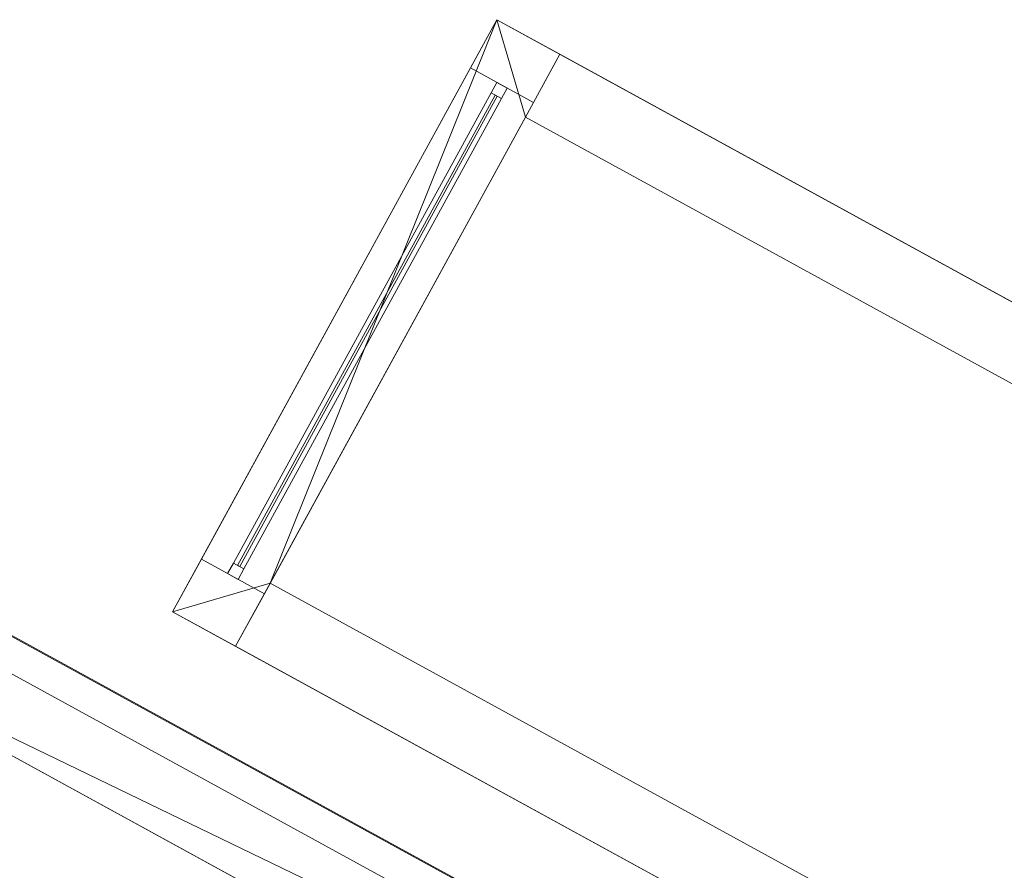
# Model space of a CAD drawing. Header units: millimetres. Extents: x -430348 to -225823, y -86243 to 5084.
# Tile 377 of 656: x -421345 to -417232, y 1531 to 5084. Entities that reach past the tile are written whole.
import ezdxf

# ---------------------------------------------------------------- set-up
doc = ezdxf.new("R2010")
doc.units = ezdxf.units.MM
for name, color, linetype, lineweight in [('A-GLAZ-CURT', 52, 'Continuous', 9), ('A-GLAZ-CWMG', 51, 'Continuous', 9), ('A-ROOF', 132, 'Continuous', 9), ('A-WALL', 113, 'Continuous', 9)]:
    doc.layers.add(name, color=color, linetype=linetype, lineweight=lineweight)

# ---------------------------------------------------------------- blocks, each defined once
blk = doc.blocks.new('System Panel - Door-504919-_3D_ Copy 1')
at = {"layer": 'A-GLAZ-CURT'}
mesh = blk.add_polyface(dxfattribs=at)
corners = [(-1120, 5), (-1120, 5, 2080), (1120, 5, 2080), (1120, 5)]
mesh.append_faces([[corners[k] for k in face] for face in [(2, 3, 0, 1)]])
mesh = blk.add_polyface(dxfattribs=at)
corners = [(1120, -5), (-1120, -5), (-1120, 5), (1120, 5)]
mesh.append_faces([[corners[k] for k in face] for face in [(3, 0, 1, 2)]])
mesh = blk.add_polyface(dxfattribs=at)
corners = [(-1120, -5, 2080), (1120, -5, 2080), (1120, 5, 2080), (-1120, 5, 2080)]
mesh.append_faces([[corners[k] for k in face] for face in [(3, 0, 1, 2)]])
mesh = blk.add_polyface(dxfattribs=at)
corners = [(-1120, -5), (-1120, -5, 2080), (-1120, 5, 2080), (-1120, 5)]
mesh.append_faces([[corners[k] for k in face] for face in [(0, 1, 2, 3)]])
mesh = blk.add_polyface(dxfattribs=at)
corners = [(1120, -5, 2080), (1120, -5), (1120, 5), (1120, 5, 2080)]
mesh.append_faces([[corners[k] for k in face] for face in [(0, 1, 2, 3)]])
mesh = blk.add_polyface(dxfattribs=at)
corners = [(-1120, -5), (1120, -5), (1120, -5, 2080), (-1120, -5, 2080)]
mesh.append_faces([[corners[k] for k in face] for face in [(3, 0, 1, 2)]])
blk = doc.blocks.new('Rectangular Mullion - 50mm x 50mm-446788-_3D_ Copy 1')
at = {"layer": 'A-GLAZ-CWMG'}
mesh = blk.add_polyface(dxfattribs=at)
corners = [(0, 25), (-50, 25), (-50, -25), (0, -25)]
mesh.append_faces([[corners[k] for k in face] for face in [(2, 3, 0, 1)]])
mesh = blk.add_polyface(dxfattribs=at)
corners = [(0, 25, -2180), (0, -25, -2180), (-50, -25, -2180), (-50, 25, -2180)]
mesh.append_faces([[corners[k] for k in face] for face in [(0, 1, 2, 3)]])
mesh = blk.add_polyface(dxfattribs=at)
corners = [(-50, 25), (0, 25), (0, 25, -2180), (-50, 25, -2180)]
mesh.append_faces([[corners[k] for k in face] for face in [(0, 1, 2, 3)]])
mesh = blk.add_polyface(dxfattribs=at)
corners = [(-50, -25), (-50, 25), (-50, 25, -2180), (-50, -25, -2180)]
mesh.append_faces([[corners[k] for k in face] for face in [(0, 1, 2, 3)]])
mesh = blk.add_polyface(dxfattribs=at)
corners = [(0, 25), (0, -25), (0, -25, -2180), (0, 25, -2180)]
mesh.append_faces([[corners[k] for k in face] for face in [(0, 1, 2, 3)]])
mesh = blk.add_polyface(dxfattribs=at)
corners = [(0, -25), (-50, -25), (-50, -25, -2180), (0, -25, -2180)]
mesh.append_faces([[corners[k] for k in face] for face in [(0, 1, 2, 3)]])
blk = doc.blocks.new('Rectangular Mullion - 50mm x 50mm-504917-_3D_ Copy 1')
at = {"layer": 'A-GLAZ-CWMG'}
mesh = blk.add_polyface(dxfattribs=at)
corners = [(0, 25), (-50, 25), (-50, -25), (0, -25)]
mesh.append_faces([[corners[k] for k in face] for face in [(2, 3, 0, 1)]])
mesh = blk.add_polyface(dxfattribs=at)
corners = [(0, 25, -2240), (0, -25, -2240), (-50, -25, -2240), (-50, 25, -2240)]
mesh.append_faces([[corners[k] for k in face] for face in [(0, 1, 2, 3)]])
mesh = blk.add_polyface(dxfattribs=at)
corners = [(-50, 25), (0, 25), (0, 25, -2240), (-50, 25, -2240)]
mesh.append_faces([[corners[k] for k in face] for face in [(0, 1, 2, 3)]])
mesh = blk.add_polyface(dxfattribs=at)
corners = [(-50, -25), (-50, 25), (-50, 25, -2240), (-50, -25, -2240)]
mesh.append_faces([[corners[k] for k in face] for face in [(0, 1, 2, 3)]])
mesh = blk.add_polyface(dxfattribs=at)
corners = [(0, 25), (0, -25), (0, -25, -2240), (0, 25, -2240)]
mesh.append_faces([[corners[k] for k in face] for face in [(0, 1, 2, 3)]])
mesh = blk.add_polyface(dxfattribs=at)
corners = [(0, -25), (-50, -25), (-50, -25, -2240), (0, -25, -2240)]
mesh.append_faces([[corners[k] for k in face] for face in [(0, 1, 2, 3)]])
blk = doc.blocks.new('Rectangular Mullion - 50mm x 50mm-446789-_3D_ Copy 1')
at = {"layer": 'A-GLAZ-CWMG'}
mesh = blk.add_polyface(dxfattribs=at)
corners = [(0, 25), (-50, 25), (-50, -25), (0, -25)]
mesh.append_faces([[corners[k] for k in face] for face in [(3, 0, 1, 2)]])
mesh = blk.add_polyface(dxfattribs=at)
corners = [(0, 25, -2180), (0, -25, -2180), (-50, -25, -2180), (-50, 25, -2180)]
mesh.append_faces([[corners[k] for k in face] for face in [(3, 0, 1, 2)]])
mesh = blk.add_polyface(dxfattribs=at)
corners = [(-50, 25), (0, 25), (0, 25, -2180), (-50, 25, -2180)]
mesh.append_faces([[corners[k] for k in face] for face in [(0, 1, 2, 3)]])
mesh = blk.add_polyface(dxfattribs=at)
corners = [(-50, -25), (-50, 25), (-50, 25, -2180), (-50, -25, -2180)]
mesh.append_faces([[corners[k] for k in face] for face in [(3, 0, 1, 2)]])
mesh = blk.add_polyface(dxfattribs=at)
corners = [(0, 25), (0, -25), (0, -25, -2180), (0, 25, -2180)]
mesh.append_faces([[corners[k] for k in face] for face in [(3, 0, 1, 2)]])
mesh = blk.add_polyface(dxfattribs=at)
corners = [(0, -25), (-50, -25), (-50, -25, -2180), (0, -25, -2180)]
mesh.append_faces([[corners[k] for k in face] for face in [(0, 1, 2, 3)]])
blk = doc.blocks.new('Rectangular Mullion - 50mm x 50mm-504918-_3D_ Copy 1')
at = {"layer": 'A-GLAZ-CWMG'}
mesh = blk.add_polyface(dxfattribs=at)
corners = [(0, 25), (-50, 25), (-50, -25), (0, -25)]
mesh.append_faces([[corners[k] for k in face] for face in [(3, 0, 1, 2)]])
mesh = blk.add_polyface(dxfattribs=at)
corners = [(0, 25, -2240), (0, -25, -2240), (-50, -25, -2240), (-50, 25, -2240)]
mesh.append_faces([[corners[k] for k in face] for face in [(3, 0, 1, 2)]])
mesh = blk.add_polyface(dxfattribs=at)
corners = [(-50, 25), (0, 25), (0, 25, -2240), (-50, 25, -2240)]
mesh.append_faces([[corners[k] for k in face] for face in [(0, 1, 2, 3)]])
mesh = blk.add_polyface(dxfattribs=at)
corners = [(-50, -25), (-50, 25), (-50, 25, -2240), (-50, -25, -2240)]
mesh.append_faces([[corners[k] for k in face] for face in [(0, 1, 2, 3)]])
mesh = blk.add_polyface(dxfattribs=at)
corners = [(0, 25), (0, -25), (0, -25, -2240), (0, 25, -2240)]
mesh.append_faces([[corners[k] for k in face] for face in [(0, 1, 2, 3)]])
mesh = blk.add_polyface(dxfattribs=at)
corners = [(0, -25), (-50, -25), (-50, -25, -2240), (0, -25, -2240)]
mesh.append_faces([[corners[k] for k in face] for face in [(0, 1, 2, 3)]])

msp = doc.modelspace()

# ---------------------------------------------------------------- block references
at = {"layer": 'A-GLAZ-CURT', "rotation": 241.2822092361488}
msp.add_blockref('System Panel - Door-504919-_3D_ Copy 1', (-419892.5, 3784.5, 58292.9), dxfattribs=at)
at = {"layer": 'A-GLAZ-CWMG', "rotation": 61.28220923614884}
msp.add_blockref('Rectangular Mullion - 50mm x 50mm-446788-_3D_ Copy 1', (-419330.3, 4810.6, 60422.9), dxfattribs=at)
at = {"layer": 'A-GLAZ-CWMG', "extrusion": (-0.480496, -0.876997, 0), "rotation": 90}
msp.add_blockref('Rectangular Mullion - 50mm x 50mm-504917-_3D_ Copy 1', (-370062.9, 60422.9, 199557.6), dxfattribs=at)
at = {"layer": 'A-GLAZ-CWMG', "extrusion": (0.480496, 0.876997, 0), "rotation": 270}
msp.add_blockref('Rectangular Mullion - 50mm x 50mm-504918-_3D_ Copy 1', (370062.9, 58242.9, -197317.6), dxfattribs=at)
at = {"layer": 'A-GLAZ-CWMG', "extrusion": (0, 0, -1), "rotation": 298.7177907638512}
msp.add_blockref('Rectangular Mullion - 50mm x 50mm-446789-_3D_ Copy 1', (420454.6, 2758.4, -58242.9), dxfattribs=at)

# ---------------------------------------------------------------- meshes
at = {"layer": 'A-ROOF'}
mesh = msp.add_polyface(dxfattribs=at)
corners = [(-415426.8, -281.3, 60677.2), (-420706.3, 2611.3, 60677.2), (-419351.3, 5084.4, 60677.2), (-414071.8, 2191.8, 60677.2)]
mesh.append_faces([[corners[k] for k in face] for face in [(0, 1, 2, 3)]])
mesh = msp.add_polyface(dxfattribs=at)
corners = [(-420706.3, 2611.3, 60777.2), (-415426.8, -281.3, 60777.2), (-414071.8, 2191.8, 60777.2), (-419351.3, 5084.4, 60777.2)]
mesh.append_faces([[corners[k] for k in face] for face in [(3, 0, 1, 2)]])
mesh = msp.add_polyface(dxfattribs=at)
corners = [(-420706.3, 2611.3, 60777.2), (-419351.3, 5084.4, 60777.2), (-419351.3, 5084.4, 60677.2), (-420706.3, 2611.3, 60677.2)]
mesh.append_faces([[corners[k] for k in face] for face in [(1, 2, 3, 0)]])
mesh = msp.add_polyface(dxfattribs=at)
corners = [(-419351.3, 5084.4, 60777.2), (-414071.8, 2191.8, 60777.2), (-414071.8, 2191.8, 60677.2), (-419351.3, 5084.4, 60677.2)]
mesh.append_faces([[corners[k] for k in face] for face in [(1, 2, 3, 0)]])
mesh = msp.add_polyface(dxfattribs=at)
corners = [(-416820.4, 9.4, 63164.3), (-422846.4, 3311, 63164.3), (-428615.5, -7218.8, 63164.3), (-428619, -7216.9, 63164.3), (-422847.9, 3316.4, 63164.3), (-416818.4, 12.9, 63164.3)]
mesh.append_faces([[corners[k] for k in face] for face in [(3, 4, 1, 2)]], dxfattribs={"vtx1": -1})
mesh.append_faces([[corners[k] for k in face] for face in [(5, 0, 1, 4)]], dxfattribs={"vtx2": -1})
mesh = msp.add_polyface(dxfattribs=at)
corners = [(-422847.9, 3316.4, 63282.2), (-421537, -1171.8, 65512.3), (-416818.4, 12.9, 63282.2)]
mesh.append_faces([[corners[k] for k in face] for face in [(2, 0, 1)]])
mesh = msp.add_polyface(dxfattribs=at)
corners = [(-422847.9, 3316.4, 63282.2), (-416818.4, 12.9, 63282.2), (-416818.4, 12.9, 63164.3), (-422847.9, 3316.4, 63164.3)]
mesh.append_faces([[corners[k] for k in face] for face in [(0, 1, 2, 3)]])
mesh = msp.add_polyface(dxfattribs=at)
corners = [(-421536.2, -1174.6, 65393.1), (-422846.4, 3311, 63164.3), (-416820.4, 9.4, 63164.3)]
mesh.append_faces([[corners[k] for k in face] for face in [(0, 1, 2)]])
mesh = msp.add_polyface(dxfattribs=at)
corners = [(-415426.8, -281.3, 60777.2), (-420706.3, 2611.3, 60777.2), (-420706.3, 2611.3, 60677.2), (-415426.8, -281.3, 60677.2)]
mesh.append_faces([[corners[k] for k in face] for face in [(0, 1, 2, 3)]])
at = {"layer": 'A-WALL'}
mesh = msp.add_polyface(dxfattribs=at)
corners = [(-419351.3, 5084.4, 56727.3), (-420706.3, 2611.3, 56727.3), (-420706.3, 2611.3, 60677.2), (-419351.3, 5084.4, 60677.2), (-419461.8, 4882.7, 58242.9), (-419461.8, 4882.7, 60422.9), (-420586.2, 2830.5, 60422.9), (-420586.2, 2830.5, 58242.9)]
mesh.append_faces([[corners[k] for k in face] for face in [(3, 5, 6, 2), (7, 1, 2, 6)]], dxfattribs={"vtx0": -1, "vtx2": -1})
mesh.append_faces([[corners[k] for k in face] for face in [(3, 0, 4, 5), (7, 4, 0, 1)]], dxfattribs={"vtx1": -1, "vtx3": -1})
mesh = msp.add_polyface(dxfattribs=at)
corners = [(-420706.3, 2611.3, 56727.3), (-419351.3, 5084.4, 56727.3), (-419088.2, 4940.2, 56727.3), (-419232.4, 4677.1, 56727.3), (-420299.1, 2730.2, 56727.3), (-420443.2, 2467.1, 56727.3)]
mesh.append_faces([[corners[k] for k in face] for face in [(3, 1, 2)]], dxfattribs={"vtx0": -1})
mesh.append_faces([[corners[k] for k in face] for face in [(4, 0, 1, 3)]], dxfattribs={"vtx0": -1, "vtx2": -1})
mesh.append_faces([[corners[k] for k in face] for face in [(4, 5, 0)]], dxfattribs={"vtx2": -1})
mesh = msp.add_polyface(dxfattribs=at)
corners = [(-419351.3, 5084.4, 60677.2), (-420706.3, 2611.3, 60677.2), (-420443.2, 2467.1, 60677.2), (-420299.1, 2730.2, 60677.2), (-419232.4, 4677.1, 60677.2), (-419088.2, 4940.2, 60677.2)]
mesh.append_faces([[corners[k] for k in face] for face in [(3, 0, 1, 2), (0, 3, 4, 5)]], dxfattribs={"vtx0": -1})
mesh = msp.add_polyface(dxfattribs=at)
corners = [(-419351.3, 5084.4, 56727.3), (-419351.3, 5084.4, 60677.2), (-419088.2, 4940.2, 60677.2), (-419088.2, 4940.2, 56727.3)]
mesh.append_faces([[corners[k] for k in face] for face in [(2, 3, 0, 1)]])
mesh = msp.add_polyface(dxfattribs=at)
corners = [(-420443.2, 2467.1, 56727.3), (-420299.1, 2730.2, 56727.3), (-419232.4, 4677.1, 56727.3), (-419088.2, 4940.2, 56727.3), (-419088.2, 4940.2, 60677.2), (-419232.4, 4677.1, 60677.2), (-420299.1, 2730.2, 60677.2), (-420443.2, 2467.1, 60677.2), (-419198.7, 4738.5, 60422.9), (-419198.7, 4738.5, 58242.9), (-420323.1, 2686.4, 58242.9), (-420323.1, 2686.4, 60422.9)]
mesh.append_faces([[corners[k] for k in face] for face in [(11, 7, 10)]], dxfattribs={"vtx0": -1, "vtx1": -1})
mesh.append_faces([[corners[k] for k in face] for face in [(10, 1, 2, 9), (8, 4, 5, 11), (4, 8, 9)]], dxfattribs={"vtx0": -1, "vtx2": -1})
mesh.append_faces([[corners[k] for k in face] for face in [(9, 2, 3, 4)]], dxfattribs={"vtx0": -1, "vtx3": -1})
mesh.append_faces([[corners[k] for k in face] for face in [(0, 1, 10, 7), (6, 7, 11, 5)]], dxfattribs={"vtx1": -1, "vtx2": -1})
mesh = msp.add_polyface(dxfattribs=at)
corners = [(-419088.2, 4940.2, 56727.3), (-414334.9, 2336, 56727.3), (-414479, 2072.9, 56727.3), (-419232.4, 4677.1, 56727.3)]
mesh.append_faces([[corners[k] for k in face] for face in [(3, 0, 1, 2)]])
mesh = msp.add_polyface(dxfattribs=at)
corners = [(-414334.9, 2336, 60677.2), (-419088.2, 4940.2, 60677.2), (-419232.4, 4677.1, 60677.2), (-414479, 2072.9, 60677.2)]
mesh.append_faces([[corners[k] for k in face] for face in [(0, 1, 2, 3)]])
mesh = msp.add_polyface(dxfattribs=at)
corners = [(-419088.2, 4940.2, 60677.2), (-419088.2, 4940.2, 56727.3), (-419232.4, 4677.1, 56727.3), (-419232.4, 4677.1, 60677.2)]
mesh.append_faces([[corners[k] for k in face] for face in [(1, 2, 3, 0)]])
mesh = msp.add_polyface(dxfattribs=at)
corners = [(-414334.9, 2336, 56727.3), (-419088.2, 4940.2, 56727.3), (-419088.2, 4940.2, 60677.2), (-414334.9, 2336, 60677.2)]
mesh.append_faces([[corners[k] for k in face] for face in [(2, 3, 0, 1)]])
mesh = msp.add_polyface(dxfattribs=at)
corners = [(-419198.7, 4738.5, 58242.9), (-419461.8, 4882.7, 58242.9), (-420586.2, 2830.5, 58242.9), (-420323.1, 2686.4, 58242.9)]
mesh.append_faces([[corners[k] for k in face] for face in [(3, 0, 1, 2)]])
mesh = msp.add_polyface(dxfattribs=at)
corners = [(-420323.1, 2686.4, 60422.9), (-420586.2, 2830.5, 60422.9), (-419461.8, 4882.7, 60422.9), (-419198.7, 4738.5, 60422.9)]
mesh.append_faces([[corners[k] for k in face] for face in [(2, 3, 0, 1)]])
mesh = msp.add_polyface(dxfattribs=at)
corners = [(-419461.8, 4882.7, 58242.9), (-419198.7, 4738.5, 58242.9), (-419198.7, 4738.5, 60422.9), (-419461.8, 4882.7, 60422.9)]
mesh.append_faces([[corners[k] for k in face] for face in [(0, 1, 2, 3)]])
mesh = msp.add_polyface(dxfattribs=at)
corners = [(-414479, 2072.9, 56727.3), (-414479, 2072.9, 60677.2), (-419232.4, 4677.1, 60677.2), (-419232.4, 4677.1, 56727.3)]
mesh.append_faces([[corners[k] for k in face] for face in [(2, 3, 0, 1)]])
mesh = msp.add_polyface(dxfattribs=at)
corners = [(-422678.6, 3063.6, 56727.3), (-417254.3, 91.7, 56727.3), (-417398.5, -171.4, 56727.3), (-422559.6, 2656.4, 56727.3), (-422822.7, 2800.5, 56727.3)]
mesh.append_faces([[corners[k] for k in face] for face in [(3, 0, 1, 2)]], dxfattribs={"vtx0": -1})
mesh.append_faces([[corners[k] for k in face] for face in [(3, 4, 0)]], dxfattribs={"vtx2": -1})
mesh = msp.add_polyface(dxfattribs=at)
corners = [(-417254.3, 91.7, 63256.3), (-422678.6, 3063.6, 63256.3), (-422740.9, 2949.9, 63343.7), (-422673.4, 2718.7, 63458.6), (-422559.6, 2656.4, 63458.6), (-417443.1, -146.9, 63458.6), (-417375.9, -130.1, 63426.9)]
mesh.append_faces([[corners[k] for k in face] for face in [(4, 1, 2, 3)]], dxfattribs={"vtx0": -1})
mesh.append_faces([[corners[k] for k in face] for face in [(1, 4, 0)]], dxfattribs={"vtx0": -1, "vtx1": -1})
mesh.append_faces([[corners[k] for k in face] for face in [(5, 6, 0, 4)]], dxfattribs={"vtx2": -1})
mesh = msp.add_polyface(dxfattribs=at)
corners = [(-417254.3, 91.7, 63256.3), (-417254.3, 91.7, 56727.3), (-422678.6, 3063.6, 56727.3), (-422678.6, 3063.6, 63256.3)]
mesh.append_faces([[corners[k] for k in face] for face in [(3, 0, 1, 2)]])
mesh = msp.add_polyface(dxfattribs=at)
corners = [(-417398.5, -171.4, 56727.3), (-417398.5, -171.4, 63426.9), (-417443.1, -146.9, 63458.6), (-422559.6, 2656.4, 63458.6), (-422673.4, 2718.7, 63458.6), (-422822.7, 2800.5, 63343.7), (-422822.7, 2800.5, 56727.3), (-422559.6, 2656.4, 56727.3)]
mesh.append_faces([[corners[k] for k in face] for face in [(2, 7, 0, 1)]], dxfattribs={"vtx0": -1})
mesh.append_faces([[corners[k] for k in face] for face in [(5, 7, 3, 4)]], dxfattribs={"vtx0": -1, "vtx1": -1})
mesh.append_faces([[corners[k] for k in face] for face in [(7, 2, 3)]], dxfattribs={"vtx0": -1, "vtx2": -1})
mesh.append_faces([[corners[k] for k in face] for face in [(5, 6, 7)]], dxfattribs={"vtx2": -1})
mesh = msp.add_polyface(dxfattribs=at)
corners = [(-420586.2, 2830.5, 60422.9), (-420323.1, 2686.4, 60422.9), (-420323.1, 2686.4, 58242.9), (-420586.2, 2830.5, 58242.9)]
mesh.append_faces([[corners[k] for k in face] for face in [(0, 1, 2, 3)]])
mesh = msp.add_polyface(dxfattribs=at)
corners = [(-415689.9, -137.2, 56727.3), (-420443.2, 2467.1, 56727.3), (-420299.1, 2730.2, 56727.3), (-415545.7, 125.9, 56727.3)]
mesh.append_faces([[corners[k] for k in face] for face in [(0, 1, 2, 3)]])
mesh = msp.add_polyface(dxfattribs=at)
corners = [(-420443.2, 2467.1, 60677.2), (-415689.9, -137.2, 60677.2), (-415545.7, 125.9, 60677.2), (-420299.1, 2730.2, 60677.2)]
mesh.append_faces([[corners[k] for k in face] for face in [(3, 0, 1, 2)]])
mesh = msp.add_polyface(dxfattribs=at)
corners = [(-420443.2, 2467.1, 56727.3), (-420443.2, 2467.1, 60677.2), (-420299.1, 2730.2, 60677.2), (-420299.1, 2730.2, 56727.3)]
mesh.append_faces([[corners[k] for k in face] for face in [(3, 0, 1, 2)]])
mesh = msp.add_polyface(dxfattribs=at)
corners = [(-420299.1, 2730.2, 56727.3), (-420299.1, 2730.2, 60677.2), (-415545.7, 125.9, 60677.2), (-415545.7, 125.9, 56727.3)]
mesh.append_faces([[corners[k] for k in face] for face in [(2, 3, 0, 1)]])
mesh = msp.add_polyface(dxfattribs=at)
corners = [(-420706.3, 2611.3, 60677.2), (-420706.3, 2611.3, 56727.3), (-420443.2, 2467.1, 56727.3), (-420443.2, 2467.1, 60677.2)]
mesh.append_faces([[corners[k] for k in face] for face in [(0, 1, 2, 3)]])
mesh = msp.add_polyface(dxfattribs=at)
corners = [(-420443.2, 2467.1, 56727.3), (-415689.9, -137.2, 56727.3), (-415689.9, -137.2, 60677.2), (-420443.2, 2467.1, 60677.2)]
mesh.append_faces([[corners[k] for k in face] for face in [(3, 0, 1, 2)]])

doc.saveas('drawing.dxf')
